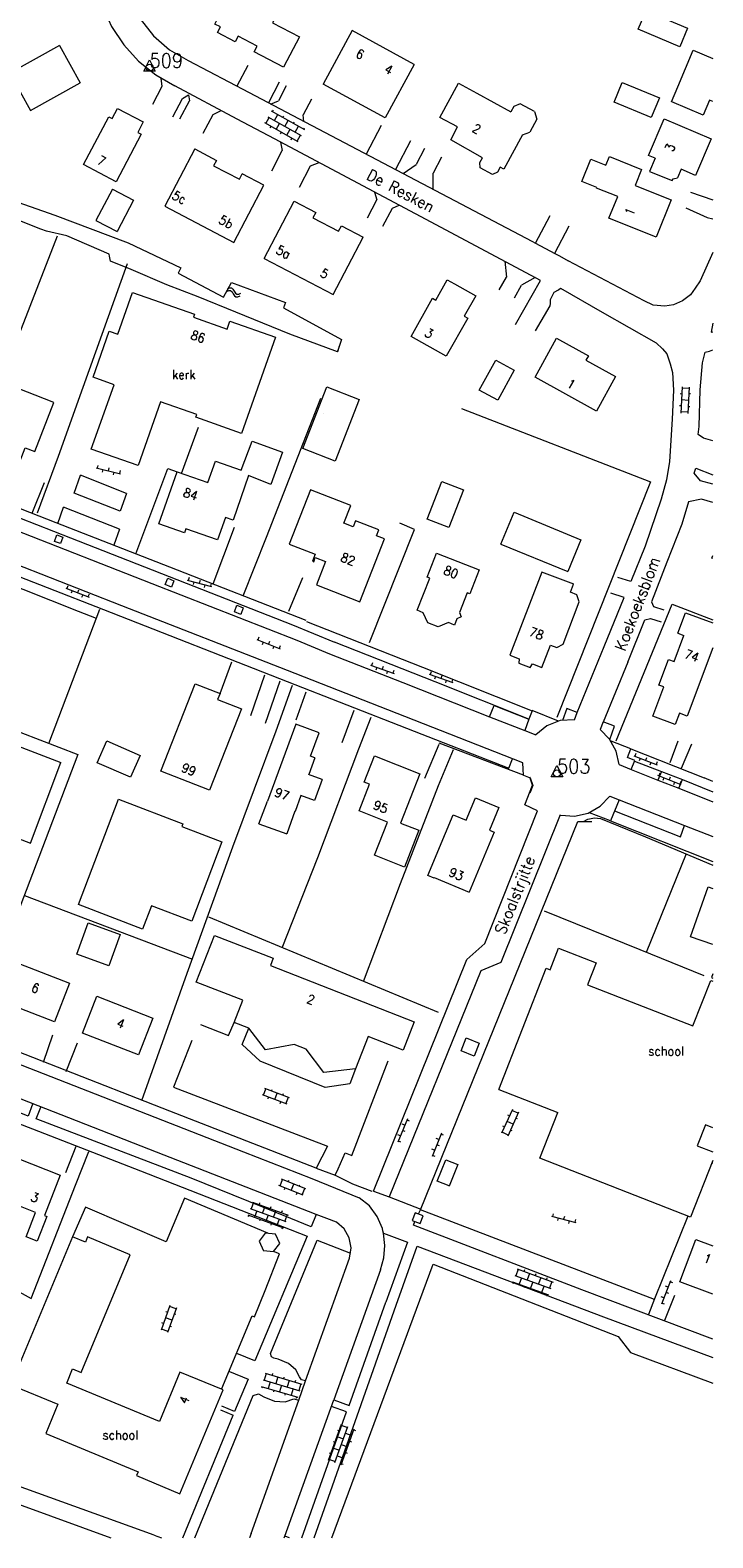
# Model space of a CAD drawing. Header units: metres. Extents: x 189705 to 199106, y 581686 to 588448.
# Tile 276 of 555: x 198880 to 199000, y 584000 to 584265. Entities that reach past the tile are written whole.
import ezdxf
from ezdxf.enums import TextEntityAlignment as Align

# ---------------------------------------------------------------- set-up
doc = ezdxf.new("R2010")
doc.units = ezdxf.units.M
doc.layers.add('B-WA-OG-GBKN-G', color=7, linetype='Continuous', lineweight=18)
doc.styles.add('Style-STANDARD', font='STANDARD.shx')

msp = doc.modelspace()

# ---------------------------------------------------------------- linework, layer by layer
at = {"layer": 'B-WA-OG-GBKN-G'}
for p, q in [((198921.568, 584248.173), (198922.155, 584249.219)), ((198927.822, 584246.035), (198921.981, 584249.317)), ((198928.409, 584247.079), (198922.568, 584250.362)), ((198922.742, 584250.264), (198922.889, 584250.525)), ((198923.071, 584248.705), (198923.658, 584249.749)), ((198924.573, 584249.235), (198924.72, 584249.496)), ((198924.902, 584247.676), (198925.488, 584248.721)), ((198927.234, 584244.989), (198921.393, 584248.271)), ((198922.336, 584247.397), (198922.483, 584247.659)), ((198923.398, 584247.144), (198923.986, 584248.19)), ((198924.167, 584246.368), (198924.314, 584246.63)), ((198925.229, 584246.116), (198925.817, 584247.162)), ((198926.404, 584248.206), (198926.551, 584248.468)), ((198926.732, 584246.647), (198927.319, 584247.692)), ((198927.06, 584245.087), (198927.648, 584246.133)), ((198928.235, 584247.177), (198928.381, 584247.439)), ((198925.997, 584245.34), (198926.144, 584245.601)), ((198914.673, 584218.707), (198915.051, 584218.858)), ((198914.832, 584219.178), (198915.209, 584219.331)), ((198915.051, 584218.858), (198915.38, 584218.861)), ((198915.209, 584219.331), (198915.536, 584219.337)), ((198915.38, 584218.861), (198915.639, 584218.664)), ((198915.536, 584219.337), (198915.805, 584219.131)), ((198915.639, 584218.664), (198915.859, 584218.312)), ((198915.805, 584219.131), (198916.016, 584218.783)), ((198915.859, 584218.312), (198916.068, 584217.962)), ((198916.016, 584218.783), (198916.228, 584218.434)), ((198916.068, 584217.962), (198916.328, 584217.76)), ((198916.228, 584218.434), (198916.488, 584218.232)), ((198916.328, 584217.76), (198916.665, 584217.764)), ((198916.488, 584218.232), (198916.824, 584218.234)), ((198916.665, 584217.764), (198917.044, 584217.916)), ((198916.824, 584218.234), (198917.203, 584218.387)), ((198994.619, 584201.961), (198994.385, 584197.367)), ((198995.807, 584201.7), (198994.609, 584201.761)), ((198995.818, 584201.9), (198995.583, 584197.306)), ((198994.448, 584198.615), (198994.149, 584198.631)), ((198994.555, 584200.711), (198994.256, 584200.726)), ((198995.7, 584199.603), (198994.502, 584199.664)), ((198995.941, 584198.439), (198995.642, 584198.454)), ((198996.058, 584200.734), (198995.759, 584200.749)), ((198995.593, 584197.505), (198994.395, 584197.567)), ((198891.779, 584187.755), (198896.059, 584186.734)), ((198892.09, 584188.195), (198891.974, 584187.709)), ((198894.035, 584187.731), (198893.919, 584187.245)), ((198892.946, 584187.477), (198892.83, 584186.99)), ((198894.892, 584187.013), (198894.776, 584186.526)), ((198895.981, 584187.267), (198895.865, 584186.781)), ((198886.454, 584166.654), (198890.549, 584165.045)), ((198886.823, 584167.047), (198886.64, 584166.581)), ((198907.771, 584168.066), (198912.027, 584166.948)), ((198908.092, 584168.499), (198907.965, 584168.015)), ((198908.932, 584167.761), (198908.805, 584167.278)), ((198910.026, 584167.991), (198909.899, 584167.507)), ((198910.866, 584167.253), (198910.739, 584166.769)), ((198911.96, 584167.483), (198911.833, 584166.999)), ((198887.571, 584166.215), (198887.388, 584165.75)), ((198888.685, 584166.315), (198888.502, 584165.85)), ((198889.432, 584165.484), (198889.249, 584165.018)), ((198890.546, 584165.583), (198890.363, 584165.118)), ((198919.981, 584157.627), (198924.069, 584155.999)), ((198920.352, 584158.018), (198920.167, 584157.553)), ((198921.096, 584157.183), (198920.911, 584156.719)), ((198922.21, 584157.278), (198922.025, 584156.813)), ((198922.954, 584156.443), (198922.769, 584155.979)), ((198924.068, 584156.538), (198923.883, 584156.073)), ((198940.291, 584153.561), (198940.119, 584153.092)), ((198939.931, 584153.16), (198944.064, 584151.651)), ((198941.058, 584152.749), (198940.887, 584152.279)), ((198942.169, 584152.875), (198941.998, 584152.406)), ((198942.937, 584152.062), (198942.765, 584151.593)), ((198944.048, 584152.189), (198943.876, 584151.719)), ((198950.231, 584151.569), (198954.366, 584150.065)), ((198950.59, 584151.971), (198950.419, 584151.501)), ((198951.359, 584151.159), (198951.188, 584150.689)), ((198952.47, 584151.287), (198952.299, 584150.817)), ((198953.238, 584150.475), (198953.067, 584150.005)), ((198954.349, 584150.603), (198954.178, 584150.133)), ((198986.489, 584137.612), (198986.307, 584137.147)), ((198986.12, 584137.219), (198990.218, 584135.617)), ((198987.238, 584136.782), (198987.056, 584136.317)), ((198988.351, 584136.884), (198988.169, 584136.418)), ((198989.101, 584136.054), (198988.919, 584135.589)), ((198990.214, 584136.156), (198990.032, 584135.69)), ((198990.311, 584133.804), (198994.399, 584132.176)), ((198990.682, 584134.195), (198990.497, 584133.73)), ((198991.426, 584133.36), (198991.241, 584132.896)), ((198992.54, 584133.455), (198992.355, 584132.99)), ((198993.284, 584132.62), (198993.099, 584132.156)), ((198994.398, 584132.715), (198994.213, 584132.25)), ((198925.289, 584076.111), (198920.984, 584077.73)), ((198921.171, 584077.66), (198921.593, 584078.783)), ((198925.712, 584077.234), (198921.406, 584078.853)), ((198921.954, 584077.045), (198922.06, 584077.325)), ((198922.576, 584078.413), (198922.682, 584078.694)), ((198923.136, 584076.921), (198923.559, 584078.044)), ((198924.54, 584077.675), (198924.645, 584077.956)), ((198925.102, 584076.181), (198925.524, 584077.305)), ((198924.105, 584076.236), (198924.211, 584076.517)), ((198964.835, 584075.177), (198962.935, 584070.987)), ((198965.928, 584074.681), (198964.028, 584070.491)), ((198964.318, 584074.036), (198964.045, 584074.16)), ((198965.845, 584074.499), (198964.752, 584074.994)), ((198946.402, 584073.517), (198944.742, 584069.441)), ((198945.949, 584072.405), (198945.486, 584072.594)), ((198946.035, 584071.291), (198945.572, 584071.479)), ((198946.789, 584073.143), (198946.326, 584073.331)), ((198963.452, 584072.125), (198963.178, 584072.249)), ((198964.978, 584072.586), (198963.885, 584073.082)), ((198964.776, 584071.415), (198964.503, 584071.539)), ((198965.725, 584073.508), (198965.452, 584073.632)), ((198945.195, 584070.553), (198944.732, 584070.741)), ((198945.281, 584069.438), (198944.818, 584069.627)), ((198952.371, 584071.004), (198950.734, 584066.92)), ((198951.925, 584069.89), (198951.461, 584070.076)), ((198952.017, 584068.776), (198951.553, 584068.962)), ((198952.761, 584070.632), (198952.297, 584070.818)), ((198964.111, 584070.674), (198963.018, 584071.169)), ((198951.181, 584068.033), (198950.717, 584068.22)), ((198951.273, 584066.919), (198950.809, 584067.105)), ((198928.129, 584060.104), (198923.874, 584061.852)), ((198924.059, 584061.776), (198924.515, 584062.886)), ((198928.585, 584061.214), (198924.33, 584062.962)), ((198924.823, 584061.138), (198924.937, 584061.415)), ((198925.486, 584062.487), (198925.6, 584062.765)), ((198926.001, 584060.978), (198926.457, 584062.088)), ((198927.426, 584061.69), (198927.54, 584061.968)), ((198927.944, 584060.18), (198928.4, 584061.29)), ((198919.395, 584058.86), (198918.987, 584057.732)), ((198919.207, 584058.928), (198925.508, 584056.65)), ((198920.485, 584058.785), (198920.383, 584058.503)), ((198921.37, 584058.146), (198920.962, 584057.018)), ((198926.949, 584060.265), (198927.063, 584060.542)), ((198918.392, 584056.673), (198924.692, 584054.395)), ((198918.58, 584056.605), (198918.478, 584056.323)), ((198918.799, 584057.8), (198925.1, 584055.521)), ((198919.974, 584057.375), (198919.567, 584056.248)), ((198920.554, 584055.891), (198920.452, 584055.609)), ((198921.949, 584056.661), (198921.542, 584055.534)), ((198922.459, 584058.071), (198922.357, 584057.789)), ((198923.345, 584057.432), (198922.937, 584056.303)), ((198923.924, 584055.946), (198923.517, 584054.82)), ((198924.434, 584057.357), (198924.332, 584057.075)), ((198925.32, 584056.718), (198924.911, 584055.589)), ((198971.689, 584056.444), (198975.95, 584055.348)), ((198972.007, 584056.878), (198971.883, 584056.394)), ((198972.851, 584056.145), (198972.727, 584055.661)), ((198973.944, 584056.38), (198973.82, 584055.896)), ((198974.788, 584055.647), (198974.664, 584055.163)), ((198975.881, 584055.882), (198975.757, 584055.398)), ((198922.529, 584055.177), (198922.427, 584054.895)), ((198924.504, 584054.463), (198924.402, 584054.18)), ((198964.846, 584044.938), (198971.139, 584042.639)), ((198965.034, 584044.869), (198964.931, 584044.587)), ((198965.257, 584046.063), (198971.55, 584043.764)), ((198965.857, 584047.122), (198965.445, 584045.994)), ((198965.669, 584047.19), (198971.962, 584044.891)), ((198966.431, 584045.634), (198966.02, 584044.509)), ((198966.946, 584047.043), (198966.843, 584046.761)), ((198967.829, 584046.401), (198967.417, 584045.274)), ((198968.404, 584044.914), (198967.993, 584043.788)), ((198968.918, 584046.323), (198968.815, 584046.041)), ((198969.802, 584045.68), (198969.39, 584044.553)), ((198970.891, 584045.602), (198970.788, 584045.32)), ((198971.774, 584044.96), (198971.362, 584043.833)), ((198992.581, 584045.09), (198990.985, 584040.99)), ((198992.975, 584044.722), (198992.509, 584044.903)), ((198967.006, 584044.149), (198966.903, 584043.867)), ((198968.979, 584043.428), (198968.876, 584043.146)), ((198970.376, 584044.193), (198969.965, 584043.068)), ((198970.951, 584042.708), (198970.848, 584042.426)), ((198991.42, 584042.108), (198990.954, 584042.289)), ((198992.146, 584043.972), (198991.68, 584044.153)), ((198992.249, 584042.858), (198991.783, 584043.04)), ((198904.743, 584040.759), (198903.211, 584036.421)), ((198904.326, 584039.578), (198904.043, 584039.678)), ((198905.874, 584040.359), (198904.342, 584036.022)), ((198905.807, 584040.171), (198904.676, 584040.57)), ((198991.523, 584040.995), (198991.057, 584041.176)), ((198903.627, 584037.6), (198903.344, 584037.7)), ((198905.108, 584038.191), (198903.977, 584038.59)), ((198905.008, 584037.006), (198904.725, 584037.106)), ((198905.773, 584039.173), (198905.491, 584039.273)), ((198904.409, 584036.21), (198903.277, 584036.61)), ((198920.771, 584026.585), (198927.193, 584024.674)), ((198920.963, 584026.528), (198920.878, 584026.24)), ((198921.113, 584027.733), (198927.535, 584025.823)), ((198921.647, 584028.826), (198921.305, 584027.676)), ((198921.455, 584028.883), (198927.877, 584026.973)), ((198922.311, 584027.377), (198921.97, 584026.228)), ((198922.739, 584028.814), (198922.653, 584028.527)), ((198923.66, 584028.227), (198923.318, 584027.077)), ((198924.324, 584026.778), (198923.982, 584025.63)), ((198924.752, 584028.215), (198924.666, 584027.928)), ((198925.673, 584027.629), (198925.33, 584026.478)), ((198926.764, 584027.617), (198926.679, 584027.329)), ((198927.685, 584027.03), (198927.343, 584025.88)), ((198922.976, 584025.929), (198922.89, 584025.641)), ((198924.989, 584025.33), (198924.903, 584025.043)), ((198926.337, 584026.179), (198925.995, 584025.031)), ((198927.002, 584024.731), (198926.916, 584024.444)), ((198932.545, 584013.641), (198934.83, 584019.94)), ((198933.673, 584013.232), (198935.958, 584019.53)), ((198934.121, 584018.867), (198934.403, 584018.765)), ((198934.762, 584019.752), (198935.89, 584019.342)), ((198934.799, 584012.823), (198937.084, 584019.122)), ((198937.016, 584018.934), (198937.298, 584018.832)), ((198933.329, 584015.803), (198934.457, 584015.394)), ((198933.405, 584016.893), (198933.687, 584016.79)), ((198934.045, 584017.777), (198935.173, 584017.368)), ((198934.815, 584016.381), (198935.942, 584015.973)), ((198935.532, 584018.355), (198936.658, 584017.947)), ((198936.3, 584016.96), (198936.582, 584016.857)), ((198932.613, 584013.829), (198933.741, 584013.42)), ((198932.689, 584014.919), (198932.971, 584014.816)), ((198934.099, 584014.407), (198935.225, 584013.999)), ((198935.584, 584014.986), (198935.866, 584014.883)), ((198934.867, 584013.011), (198935.149, 584012.909))]:
    msp.add_line(p, q, dxfattribs=at)
at = {"layer": 'B-WA-OG-GBKN-G', "flags": 128}
for points in [[(198891.877, 584272.417), (198892.912, 584268.7), (198894.511, 584265.189), (198896.637, 584261.969), (198899.237, 584259.119), (198902.248, 584256.706), (198905.597, 584254.791)], [(198896.764, 584273.469), (198897.817, 584269.863), (198899.532, 584266.522), (198901.847, 584263.564), (198904.68, 584261.098), (198907.928, 584259.211)], [(198913.087, 584264.158), (198913.594, 584265.126), (198912.617, 584265.638), (198913.226, 584266.801), (198912.249, 584267.313), (198914.071, 584270.79), (198915.057, 584270.273), (198915.676, 584271.453), (198916.644, 584270.945), (198917.156, 584271.923), (198923.054, 584268.832), (198922.542, 584267.854), (198923.528, 584267.338), (198922.758, 584265.867), (198927.459, 584263.404), (198924.663, 584258.069)], [(198995.561, 584264.888), (198994.187, 584261.645), (198986.923, 584264.725), (198988.298, 584267.968), (198995.561, 584264.888)], [(198936.728, 584264.484), (198931.649, 584255.103)], [(198947.573, 584258.543), (198936.728, 584264.484)], [(198885.363, 584261.866), (198876.639, 584257.018), (198880.251, 584250.47), (198889.017, 584255.315)], [(198885.363, 584261.866), (198889.017, 584255.315)], [(198924.663, 584258.069), (198919.538, 584260.775), (198920.06, 584261.762), (198916.714, 584263.529), (198916.183, 584262.523), (198913.087, 584264.158)], [(198907.928, 584259.211), (198918.616, 584253.595)], [(198993.858, 584254.603), (198996.56, 584261.05), (199000, 584259.608)], [(198918.387, 584258.35), (198916.479, 584254.718)], [(198947.573, 584258.543), (198942.494, 584249.162)], [(198901.736, 584251.581), (198903.407, 584254.721)], [(198903.407, 584254.721), (198903.195, 584256.056)], [(198916.549, 584248.965), (198905.597, 584254.791)], [(198923.92, 584255.443), (198922.012, 584251.811)], [(198925.16, 584254.792), (198923.782, 584252.169)], [(198942.494, 584249.162), (198931.649, 584255.103)], [(198952.073, 584249.244), (198955.364, 584255.273)], [(198955.364, 584255.273), (198958.574, 584253.521)], [(198990.619, 584252.706), (198989.194, 584249.234), (198982.671, 584251.912), (198984.096, 584255.384), (198990.619, 584252.706)], [(198999.391, 584252.284), (198998.289, 584249.656), (198992.801, 584251.956), (198992.756, 584251.975), (198993.858, 584254.603)], [(198905.252, 584249.343), (198906.971, 584252.574)], [(198906.473, 584248.977), (198908.166, 584252.16)], [(198906.971, 584252.574), (198908.008, 584253.223)], [(198908.008, 584253.223), (198908.166, 584252.16)], [(198918.616, 584253.595), (198925.075, 584250.202)], [(198922.411, 584251.602), (198923.782, 584252.169)], [(198929.586, 584252.466), (198928.146, 584249.726)], [(198958.574, 584253.521), (198964.563, 584250.252)], [(198966.197, 584251.641), (198965.067, 584251.174)], [(198968.689, 584250.279), (198966.197, 584251.641)], [(199000, 584252.029), (198999.391, 584252.284)], [(198889.591, 584240.981), (198894.016, 584249.379), (198894.634, 584249.053), (198895.565, 584250.819)], [(198895.565, 584250.819), (198900.073, 584248.454)], [(198910.592, 584246.499), (198912.34, 584249.786)], [(198912.34, 584249.786), (198913.747, 584250.455)], [(198923.062, 584245.5), (198916.549, 584248.965)], [(198925.075, 584250.202), (198968.384, 584227.448)], [(198928.209, 584248.555), (198928.146, 584249.726)], [(198955.204, 584247.584), (198952.073, 584249.244)], [(198965.067, 584251.174), (198964.563, 584250.252)], [(198969.139, 584248.951), (198967.898, 584246.679)], [(198968.689, 584250.279), (198969.139, 584248.951)], [(198989.897, 584242.081), (198988.702, 584242.592), (198991.441, 584249), (198999.694, 584245.472)], [(198899.718, 584246.291), (198895.331, 584237.956)], [(198900.073, 584248.454), (198899.104, 584246.614), (198899.718, 584246.291)], [(198941.817, 584247.816), (198939.178, 584242.793)], [(198954.01, 584245.331), (198955.204, 584247.584)], [(198966.619, 584246.214), (198963.304, 584240.141)], [(198966.619, 584246.214), (198967.898, 584246.679)], [(198909.107, 584243.708), (198903.844, 584233.659), (198915.956, 584227.316)], [(198909.107, 584243.708), (198912.912, 584241.713)], [(198922.593, 584239.891), (198924.44, 584243.424)], [(198950.574, 584230.864), (198923.062, 584245.5)], [(198924.143, 584244.925), (198924.44, 584243.424)], [(198946.951, 584245.118), (198944.312, 584240.095)], [(198949.43, 584243.816), (198947.953, 584241.006)], [(198959.602, 584242.175), (198954.01, 584245.331)], [(198999.694, 584245.472), (198996.955, 584239.064), (198994.426, 584240.145)], [(198895.331, 584237.956), (198889.591, 584240.981)], [(198912.912, 584241.713), (198912.41, 584240.757), (198916.923, 584238.388), (198917.425, 584239.344)], [(198927.474, 584237.033), (198929.418, 584240.751)], [(198929.418, 584240.751), (198930.9, 584241.33)], [(198945.64, 584239.397), (198947.953, 584241.006)], [(198952.395, 584242.258), (198950.919, 584239.448)], [(198961.334, 584239.248), (198959.193, 584240.378), (198959.108, 584241.363), (198959.602, 584242.175)], [(198979.653, 584236.929), (198977.019, 584237.99), (198978.609, 584241.942), (198981.244, 584240.881)], [(198981.244, 584240.881), (198981.849, 584242.384), (198987.489, 584240.115), (198986.356, 584237.301), (198992.673, 584234.759)], [(198989.897, 584242.081), (198988.911, 584239.773), (198992.888, 584238.182), (198993.038, 584238.494)], [(198915.956, 584227.316), (198921.22, 584237.354), (198917.425, 584239.344)], [(198950.951, 584236.607), (198950.919, 584239.448)], [(198962.206, 584239.657), (198961.334, 584239.248)], [(198962.711, 584240.497), (198962.206, 584239.657)], [(198963.304, 584240.141), (198962.711, 584240.497)], [(198993.038, 584238.494), (198993.797, 584238.674)], [(198994.426, 584240.145), (198993.797, 584238.674)], [(198883.077, 584229.261), (198882.091, 584229.65), (198871.762, 584233.738), (198871.352, 584234.141), (198871.194, 584234.622), (198871.289, 584235.259), (198871.589, 584235.821), (198872.067, 584236.207), (198872.676, 584236.264), (198884.557, 584232.114), (198897.398, 584227.225)], [(198894.644, 584236.647), (198891.758, 584231.158)], [(198894.644, 584236.647), (198898.359, 584234.702)], [(198940.655, 584236.141), (198941.067, 584234.81)], [(198992.673, 584234.759), (198990.042, 584228.221), (198981.773, 584231.547), (198983.301, 584235.343), (198979.612, 584236.827), (198979.653, 584236.929)], [(198996.063, 584236.136), (199000, 584234.808)], [(198898.359, 584234.702), (198895.473, 584229.213)], [(198921.267, 584224.517), (198926.525, 584234.571), (198930.324, 584232.578)], [(198939.379, 584231.637), (198941.067, 584234.81)], [(198942.116, 584230.181), (198943.783, 584233.315)], [(198943.783, 584233.315), (198944.973, 584233.844)], [(198995.253, 584233.409), (198999.03, 584231.668), (199000, 584231.455)], [(198891.758, 584231.158), (198895.473, 584229.213)], [(198930.324, 584232.578), (198929.829, 584231.633), (198934.344, 584229.269), (198934.839, 584230.214)], [(198934.839, 584230.214), (198938.64, 584228.225)], [(198969.767, 584220.654), (198950.574, 584230.864)], [(198968.901, 584227.176), (198971.443, 584232.014)], [(198972.265, 584225.408), (198974.807, 584230.247)], [(198867.939, 584185.116), (198875.395, 584203.766), (198885, 584228.459)], [(198886.679, 584228.495), (198883.077, 584229.261)], [(198894.15, 584224.896), (198894.087, 584225.249), (198886.679, 584228.495)], [(198921.267, 584224.517), (198933.372, 584218.173), (198938.64, 584228.225)], [(198968.384, 584227.448), (198968.785, 584227.237)], [(198934.148, 584208.13), (198925.794, 584211.237), (198916.331, 584215.053), (198909.708, 584217.754), (198904.218, 584219.89), (198897.921, 584222.569), (198894.305, 584224.029), (198894.15, 584224.896)], [(198897.398, 584227.225), (198906.644, 584222.859), (198906.194, 584221.906), (198914.131, 584217.729), (198915.567, 584220.307)], [(198968.785, 584227.237), (198972.42, 584225.327)], [(198972.42, 584225.327), (198973.083, 584224.977)], [(198973.083, 584224.977), (198974.643, 584224.079)], [(199000, 584225.537), (198997.77, 584220.577), (198996.894, 584219.272), (198996.094, 584218.121), (198994.656, 584217.064), (198993.088, 584216.387), (198991.591, 584216.144), (198989.533, 584216.275), (198987.949, 584217.072), (198974.643, 584224.079)], [(198881.506, 584179.866), (198885.166, 584189.813), (198889.539, 584201.926), (198897.268, 584223.628)], [(198963.479, 584223.999), (198963.773, 584221.237)], [(198915.567, 584220.307), (198925.015, 584216.77)], [(198951.408, 584217.192), (198953.413, 584220.772)], [(198953.413, 584220.772), (198954.649, 584220.076)], [(198954.649, 584220.076), (198958.391, 584217.969)], [(198962.49, 584218.977), (198963.773, 584221.237)], [(198965.192, 584217.599), (198966.449, 584219.814)], [(198965.382, 584212.931), (198969.767, 584220.654)], [(198968.84, 584221.147), (198966.449, 584219.814)], [(198923.262, 584210.688), (198917.323, 584193.805), (198909.273, 584196.636), (198909.447, 584197.131), (198903.1, 584199.364), (198899.154, 584188.145), (198890.951, 584191.031), (198894.932, 584202.348), (198891.245, 584203.645), (198894.092, 584211.741), (198895.603, 584211.21), (198898.186, 584218.551), (198909.068, 584214.723), (198908.879, 584214.183), (198914.759, 584212.115), (198915.249, 584213.507), (198923.262, 584210.688)], [(198947.046, 584210.814), (198950.806, 584217.529)], [(198950.806, 584217.529), (198951.408, 584217.192)], [(198958.391, 584217.969), (198956.382, 584214.393), (198956.991, 584214.051), (198953.223, 584207.344)], [(198968.874, 584211.824), (198971.446, 584216.195), (198971.544, 584216.577), (198971.536, 584217.314), (198972.183, 584218.591), (198972.916, 584218.979), (198973.268, 584219.313), (198980.577, 584215.093), (198990.057, 584209.7), (198991.186, 584208.643), (198991.906, 584207.761), (198992.533, 584205.99), (198992.929, 584204.494), (198993.088, 584201.396), (198992.886, 584196.286), (198992.377, 584188.886), (198991.877, 584185.68), (198990.946, 584182.24), (198988.108, 584174.03), (198985.606, 584167.83), (198983.312, 584168.544)], [(198925.015, 584216.77), (198924.657, 584215.814), (198934.872, 584210.26), (198934.456, 584209.036)], [(199000, 584213.17), (198999.692, 584211.55), (199000, 584211.595)], [(198934.456, 584209.036), (198934.148, 584208.13)], [(198934.148, 584208.13), (198934.457, 584208.961), (198934.456, 584209.036)], [(198953.223, 584207.344), (198947.046, 584210.814)], [(198982.945, 584203.763), (198979.58, 584197.691), (198968.796, 584203.667), (198972.584, 584210.503), (198978.157, 584207.415), (198977.734, 584206.651), (198982.945, 584203.763)], [(198965.164, 584204.882), (198962.28, 584199.614), (198959.018, 584201.4), (198961.902, 584206.668), (198965.164, 584204.882)], [(199000, 584192.499), (198998.357, 584192.962), (198997.411, 584193.587), (198997.6, 584195.013), (198997.763, 584201.443), (198998.197, 584206.199), (198998.661, 584208.033), (198999.421, 584208.244), (199000, 584208.446)], [(198928.637, 584160.988), (198904.717, 584170.323), (198884.804, 584178.119), (198844.201, 584194.046), (198818.655, 584203.892)], [(198875.149, 584193.936), (198873.514, 584189.7), (198878.076, 584187.939), (198879.369, 584191.288), (198881.057, 584190.636), (198884.381, 584199.247), (198876.48, 584202.297), (198873.498, 584194.573), (198875.149, 584193.936)], [(198928.06, 584191.131), (198932.295, 584201.953), (198937.957, 584199.737), (198933.722, 584188.916), (198928.06, 584191.131)], [(198818.926, 584200.547), (198842.855, 584190.548), (198843.667, 584192.492), (198851.447, 584189.463), (198850.624, 584187.454), (198877.383, 584176.959), (198901.555, 584167.482), (198927.035, 584157.516)], [(198921.687, 584175.596), (198931.22, 584199.958)], [(198931.73, 584197.295), (198931.732, 584197.294)], [(198955.905, 584198.2), (198989.036, 584185.321), (198972.614, 584143.965)], [(198906.789, 584186.753), (198909.755, 584194.913)], [(198917.223, 584187.369), (198919.166, 584192.468), (198924.468, 584190.502), (198922.45, 584184.862), (198918.547, 584186.409)], [(198851.437, 584189.492), (198887.316, 584175.456), (198926.259, 584160.234)], [(198907.269, 584176.35), (198902.785, 584177.917), (198905.987, 584187.084), (198911.409, 584185.19), (198912.72, 584188.942), (198917.223, 584187.369)], [(198880.579, 584179.776), (198882.722, 584185.214)], [(198887.927, 584183.339), (198889.023, 584186.454)], [(198897.126, 584183.282), (198889.023, 584186.454)], [(198898.745, 584172.661), (198904.392, 584187.644), (198905.987, 584187.084)], [(198918.547, 584186.409), (198915.82, 584178.602), (198914.499, 584179.064), (198913.115, 584175.103)], [(198949.891, 584178.774), (198952.462, 584185.355)], [(198952.462, 584185.355), (198956.226, 584183.895)], [(199000, 584184.906), (198997.824, 584185.486), (198996.717, 584186.847), (198996.988, 584187.714), (199000, 584186.556)], [(198896.03, 584180.167), (198887.927, 584183.339)], [(198897.126, 584183.282), (198896.03, 584180.167)], [(198929.965, 584171.294), (198930.241, 584172.002), (198932.03, 584171.302), (198930.434, 584167.223), (198938.07, 584164.236), (198942.387, 584175.272), (198940.981, 584175.822), (198941.389, 584176.865), (198937.273, 584178.475), (198936.865, 584177.432), (198935.272, 584178.055), (198936.474, 584181.128), (198929.387, 584183.901), (198925.661, 584174.374), (198930.233, 584172.585), (198929.76, 584171.374)], [(198956.226, 584183.895), (198953.651, 584177.305), (198949.891, 584178.774)], [(198804.895, 584181.138), (198782.641, 584129.37), (198781.801, 584126.973), (198781.744, 584125.066), (198782.295, 584123.394), (198783.61, 584121.452), (198784.946, 584120.067), (198786.656, 584119.271), (198792.5, 584116.688), (198852.667, 584093.104), (198917.654, 584067.74), (198929.639, 584063.029)], [(198885.096, 584178.004), (198886.093, 584180.836)], [(198895.873, 584177.007), (198886.093, 584180.836)], [(198962.814, 584174.391), (198965.118, 584179.975)], [(198965.118, 584179.975), (198976.84, 584175.139), (198974.536, 584169.555)], [(199000, 584181.679), (198997.984, 584182.26), (198995.753, 584181.781), (198994.549, 584177.855), (198991.949, 584171.197), (198989.224, 584164.258), (198989.589, 584163.423), (198991.424, 584162.832)], [(198916.004, 584177.292), (198912.283, 584167.37)], [(198939.76, 584157.127), (198947.662, 584176.95), (198945.099, 584178.052)], [(198863.38, 584174.504), (198893.092, 584162.889), (198925.291, 584150.265), (198946.228, 584142.059), (198964.231, 584135.032), (198964.84, 584136.691)], [(198885.976, 584175.582), (198885.563, 584174.466), (198884.477, 584174.858), (198884.886, 584176.004)], [(198884.886, 584176.004), (198885.976, 584175.582)], [(198895.873, 584177.007), (198894.877, 584174.175)], [(198913.115, 584175.103), (198907.517, 584177.059), (198907.269, 584176.35)], [(198917.58, 584165.303), (198921.687, 584175.596)], [(198896.277, 584163.559), (198871.207, 584173.378)], [(198948.143, 584162.755), (198950.35, 584168.397), (198949.881, 584168.581), (198951.526, 584172.787), (198958.999, 584169.864), (198957.354, 584165.658), (198956.885, 584165.841), (198955.533, 584162.386)], [(198962.814, 584174.391), (198974.536, 584169.555)], [(199000, 584171.854), (198999.827, 584171.92), (199000, 584172.374)], [(198929.76, 584171.374), (198929.965, 584171.294)], [(198975.588, 584167.327), (198969.966, 584169.471), (198964.394, 584154.868), (198966.029, 584154.244), (198965.952, 584153.482), (198967.932, 584152.726), (198968.383, 584153.347), (198970.018, 584152.723), (198971.522, 584156.666), (198972.627, 584156.244), (198973.713, 584156.794), (198976.565, 584164.268), (198976.155, 584165.494), (198975.006, 584165.933), (198975.544, 584167.343)], [(198891.829, 584161.346), (198888.726, 584162.569), (198874.073, 584168.368)], [(198903.923, 584167.281), (198904.35, 584168.386)], [(198905.436, 584167.944), (198905.019, 584166.82), (198903.923, 584167.281)], [(198904.35, 584168.386), (198905.436, 584167.944)], [(198925.631, 584162.6), (198928.086, 584168.52)], [(198980.961, 584156.383), (198984.415, 584165.022), (198982.095, 584165.787)], [(198883.488, 584139.414), (198892.45, 584162.977)], [(198966.656, 584135.977), (198945.955, 584144.107), (198925.346, 584152.174), (198896.277, 584163.559)], [(198917.604, 584163.192), (198917.187, 584162.05), (198916.07, 584162.502), (198916.471, 584163.647)], [(198916.471, 584163.647), (198917.604, 584163.192)], [(198949.203, 584162.337), (198948.143, 584162.755)], [(198953.629, 584160.591), (198951.826, 584159.862), (198950.013, 584160.577), (198949.203, 584162.337)], [(198955.859, 584161.587), (198955.085, 584161.241)], [(198955.533, 584162.386), (198955.859, 584161.587)], [(198983.022, 584139.827), (198992.836, 584163.811), (199000, 584161.105)], [(198985.106, 584153.647), (198988.088, 584161.07), (198989.076, 584161.334), (198990.91, 584160.743)], [(198993.84, 584158.724), (198995.189, 584162.33)], [(198995.189, 584162.33), (199000, 584160.532)], [(198926.259, 584160.234), (198933.602, 584157.151)], [(198928.69, 584160.788), (198949.076, 584152.782), (198968.308, 584145.113), (198967.707, 584143.641), (198951.277, 584150.204), (198933.602, 584157.151)], [(198954.67, 584160.18), (198953.629, 584160.591)], [(198955.085, 584161.241), (198954.67, 584160.18)], [(198993.84, 584158.724), (198994.918, 584158.322)], [(198927.035, 584157.516), (198932.732, 584155.136)], [(198976.195, 584144.839), (198980.961, 584156.383)], [(199000, 584156.193), (198995.51, 584144.194), (198994.125, 584144.712), (198993.377, 584142.713), (198989.498, 584144.164), (198991.421, 584149.304), (198990.526, 584149.639), (198992.205, 584154.126), (198993.208, 584153.751), (198994.918, 584158.322)], [(198913.529, 584148.164), (198915.61, 584153.732)], [(198932.732, 584155.136), (198945.618, 584150.075), (198960.833, 584144.043), (198961.616, 584146.081), (198967.742, 584143.66), (198966.997, 584141.669), (198968.918, 584140.916)], [(198985.106, 584153.647), (198980.767, 584143.158)], [(198918.959, 584144.288), (198921.4, 584151.453)], [(198917.288, 584145.462), (198911.671, 584131.196), (198903.129, 584134.559), (198909.162, 584149.884), (198913.529, 584148.164), (198913.112, 584147.106), (198917.288, 584145.462)], [(198921.487, 584142.941), (198924.079, 584150.387)], [(198923.38, 584141.614), (198926.22, 584149.596)], [(198926.892, 584143.555), (198928.671, 584148.426)], [(198865.176, 584146.477), (198888.594, 584137.445)], [(198975.705, 584143.563), (198976.208, 584144.834), (198974.396, 584145.555), (198973.594, 584143.449)], [(198863.807, 584144.433), (198885.572, 584136.039)], [(198926.844, 584142.755), (198921.843, 584129.28)], [(198930.915, 584141.244), (198926.844, 584142.755)], [(198934.935, 584139.546), (198937.087, 584145.259)], [(198937.893, 584138.431), (198940.072, 584144.018)], [(198960.833, 584144.043), (198966.997, 584141.669)], [(198972.912, 584143.281), (198968.291, 584145.157)], [(198975.705, 584143.563), (198973.204, 584143.4), (198970.869, 584142.489), (198968.918, 584140.916)], [(198981.904, 584140.095), (198982.735, 584142.4), (198980.758, 584143.161), (198980.234, 584141.844)], [(198899.806, 584076.758), (198907.759, 584099.072), (198915.789, 584121.235), (198923.38, 584141.614)], [(198929.403, 584137.17), (198930.915, 584141.244)], [(198983.552, 584135.696), (198983.031, 584138.027), (198981.896, 584140.129), (198980.234, 584141.844)], [(198899.496, 584137.293), (198897.832, 584133.469), (198891.985, 584136.013), (198893.649, 584139.837), (198899.496, 584137.293)], [(198924.429, 584103.56), (198930.67, 584119.378), (198937.893, 584138.431)], [(198949.453, 584133.289), (198952.009, 584139.26)], [(198951.88, 584132.017), (198954.508, 584138.32)], [(198966.759, 584133.83), (198951.982, 584139.417)], [(198983.552, 584135.696), (198985.676, 584134.835), (198986.316, 584136.429), (198985.028, 584136.948), (198985.627, 584138.425), (198982.155, 584139.782)], [(198985.627, 584138.425), (198998.458, 584133.349)], [(198992.484, 584136.06), (198993.919, 584139.861)], [(198994.526, 584135.064), (198996.338, 584139.301)], [(198844.917, 584135.534), (198880.258, 584121.905)], [(198888.594, 584137.445), (198878.401, 584110.643), (198870.272, 584088.2)], [(198880.258, 584121.905), (198885.572, 584136.039)], [(198930.168, 584136.884), (198929.086, 584133.97)], [(198930.169, 584136.885), (198929.403, 584137.17)], [(198948.427, 584124.157), (198945.875, 584117.715), (198940.652, 584119.784), (198942.943, 584125.57), (198937.918, 584127.561), (198939.766, 584132.226), (198938.799, 584132.609), (198940.628, 584137.224), (198948.618, 584134.059), (198945.201, 584125.435), (198948.427, 584124.157)], [(198966.759, 584133.83), (198966.708, 584134.904), (198966.656, 584135.977)], [(198985.676, 584134.835), (198990.332, 584132.941)], [(198986.243, 584136.299), (198990.969, 584134.498), (198990.332, 584132.941), (198994.046, 584131.525), (198994.66, 584133.049), (199000, 584130.927)], [(198931.456, 584133.089), (198929.08, 584133.972)], [(198931.458, 584133.089), (198930.091, 584129.405)], [(198966.759, 584133.83), (198967.964, 584133.353), (198968.426, 584132.019), (198967.864, 584130.67)], [(198968.378, 584132.051), (198967.88, 584133.453)], [(198990.969, 584134.498), (198994.66, 584133.049)], [(199000, 584132.74), (198998.458, 584133.349)], [(198913.857, 584122.134), (198908.556, 584108.211), (198901.481, 584110.905), (198899.929, 584106.829), (198888.685, 584111.11), (198895.723, 584129.595), (198907.009, 584125.298), (198906.823, 584124.812), (198913.857, 584122.134)], [(198927.711, 584130.288), (198926.698, 584127.477)], [(198930.087, 584129.405), (198927.711, 584130.288)], [(198938.69, 584097.605), (198945.195, 584114.849), (198951.88, 584132.017)], [(198956.722, 584125.946), (198958.356, 584129.869)], [(198958.356, 584129.869), (198962.476, 584128.154)], [(198967.002, 584128.652), (198968.378, 584132.051)], [(198973.331, 584126.809), (198975.755, 584126.642), (198978.123, 584127.184), (198980.233, 584128.39), (198981.902, 584130.155)], [(198981.902, 584130.155), (198983.548, 584129.513), (198982.018, 584125.801), (198978.332, 584127.244)], [(198994.046, 584131.525), (199000, 584129.15)], [(198920.365, 584125.298), (198921.843, 584129.28)], [(198926.67, 584127.487), (198925.246, 584123.536)], [(198926.698, 584127.477), (198926.67, 584127.487)], [(198953.101, 584123.673), (198954.442, 584126.895), (198956.722, 584125.946)], [(198962.476, 584128.154), (198960.825, 584124.189), (198961.644, 584123.848), (198957.256, 584113.31)], [(198959.987, 584104.281), (198969.254, 584127.595)], [(198969.254, 584127.595), (198967.002, 584128.652)], [(198982.752, 584127.571), (198994.3, 584123.027), (198995.049, 584124.987), (199000, 584123.044)], [(198983.548, 584129.513), (198995.049, 584124.987)], [(198920.365, 584125.298), (198925.246, 584123.536)], [(198989.761, 584041.802), (198948.727, 584057.53), (198976.31, 584125.679), (198977.292, 584125.698)], [(198973.218, 584126.855), (198962.816, 584100.953)], [(198977.292, 584125.698), (198978.08, 584126.082), (198979.247, 584126.347), (198980.315, 584126.205), (198988.198, 584122.981), (199000, 584118.067)], [(198977.292, 584125.698), (198978.771, 584125.726)], [(198982.018, 584125.801), (199000, 584118.701)], [(198950, 584116.223), (198953.101, 584123.673)], [(198908.59, 584087.265), (198905.396, 584079.102), (198932.405, 584068.727), (198930.411, 584064.895), (198904.703, 584074.876), (198865.221, 584090.284), (198833.725, 584102.213), (198811.919, 584110.684), (198791.206, 584119.063), (198791.704, 584120.11), (198803.284, 584115.449), (198803.801, 584117.031)], [(198988.378, 584102.757), (198995.391, 584120.082)], [(198902.387, 584067.687), (198841.098, 584091.666), (198785.006, 584114.097), (198782.764, 584114.81), (198781.162, 584114.871), (198779.462, 584114.752), (198777.919, 584114.101), (198776.429, 584113.171), (198775.154, 584111.227), (198772.547, 584105.306), (198755.008, 584063.863), (198754.44, 584062.256), (198754.513, 584060.148), (198754.854, 584059.161), (198755.604, 584057.77), (198756.784, 584056.639), (198757.599, 584056.393), (198758.218, 584058), (198795.743, 584042.65), (198857.761, 584016.976), (198875.233, 584010.114)], [(198951.088, 584115.77), (198950, 584116.223)], [(198951.088, 584115.77), (198951.126, 584115.862)], [(198951.126, 584115.862), (198957.256, 584113.31)], [(199000, 584104.096), (198996.106, 584105.45), (198999.162, 584114.241), (199000, 584113.95)], [(198879.244, 584112.735), (198908.724, 584101.521)], [(198911.494, 584108.944), (198951.777, 584092.249)], [(198970.42, 584110.021), (198987.179, 584103.253), (198998.428, 584098.691)], [(198896.007, 584105.88), (198894, 584100.399), (198888.413, 584102.445), (198890.42, 584107.926), (198896.007, 584105.88)], [(198947.597, 584090.548), (198945.646, 584085.56), (198939.53, 584087.951), (198937.319, 584082.298), (198931.752, 584081.681), (198928.621, 584085.733), (198926.519, 584086.555), (198921.524, 584085.64), (198918.579, 584089.45), (198916.005, 584090.457), (198917.522, 584094.338), (198909.366, 584097.527), (198912.569, 584105.718), (198922.867, 584101.691), (198922.368, 584100.413), (198947.597, 584090.548)], [(198956.853, 584101.508), (198959.987, 584104.281)], [(198962.433, 584078.691), (198970.726, 584099.972), (198971.443, 584099.692), (198972.924, 584103.492), (198979.53, 584100.918), (198978.02, 584097.044), (198996.504, 584089.841)], [(198887.113, 584097.33), (198884.466, 584090.528), (198874.512, 584094.401), (198877.159, 584101.203), (198887.113, 584097.33)], [(198940.433, 584060.85), (198956.853, 584101.508)], [(198962.816, 584100.953), (198959.264, 584099.471)], [(198959.264, 584099.471), (198943.194, 584059.835)], [(198996.504, 584089.841), (198999.643, 584097.8), (199000, 584097.659)], [(199000, 584098.953), (198999.752, 584098.318), (199000, 584098.221)], [(198901.725, 584091.209), (198899.205, 584084.728), (198889.388, 584088.546), (198891.907, 584095.027), (198901.725, 584091.209)], [(198910.086, 584090.05), (198915.008, 584088.142), (198916.005, 584090.457)], [(198882.565, 584083.445), (198884.218, 584088.264)], [(198937.319, 584082.298), (198936.333, 584079.643), (198931.97, 584079.014), (198920.593, 584083.625), (198917.412, 584086.592), (198918.579, 584089.45)], [(198959.027, 584086.822), (198958.101, 584084.5), (198955.819, 584085.441), (198956.705, 584087.761)], [(198956.705, 584087.761), (198959.027, 584086.822)], [(198886.544, 584081.859), (198888.526, 584086.834)], [(198933.729, 584063.617), (198934.248, 584064.756), (198935.49, 584067.564), (198936.638, 584067.067), (198943.023, 584083.725)], [(198860.885, 584079.441), (198899.576, 584064.381)], [(198880.607, 584076.082), (198879.892, 584074.017), (198869.919, 584077.982), (198870.636, 584079.818)], [(198962.433, 584078.691), (198972.775, 584074.66)], [(198908.455, 584063.099), (198881.244, 584073.521), (198882.112, 584075.588)], [(198969.634, 584066.619), (198972.775, 584074.66)], [(199000, 584071.953), (198998.707, 584072.459), (198997.267, 584068.782), (199000, 584067.712)], [(198885.506, 584063.656), (198882.729, 584056.559), (198883.144, 584056.396), (198881.444, 584052.051), (198879.5, 584052.811), (198881.18, 584057.104), (198877.351, 584058.602), (198875.674, 584054.315), (198873.725, 584055.077), (198875.387, 584059.325), (198871.322, 584060.916), (198869.634, 584056.6), (198867.514, 584057.429), (198869.17, 584061.662), (198864.682, 584063.418), (198867.527, 584070.69), (198885.506, 584063.656)], [(198886.471, 584064.122), (198888.278, 584068.714)], [(198888.196, 584061.878), (198890.498, 584067.822)], [(198930.38, 584056.746), (198902.387, 584067.687)], [(198955.247, 584065.494), (198953.734, 584061.729), (198953.746, 584061.764), (198951.64, 584062.611), (198953.141, 584066.341), (198955.247, 584065.494)], [(199000, 584066.23), (198996.095, 584056.257), (198969.634, 584066.619)], [(198808.085, 584065.669), (198827.025, 584059.304), (198837.323, 584055.8), (198861.147, 584048.824), (198876.296, 584044.269), (198880.395, 584042.005), (198888.196, 584061.878)], [(198899.576, 584064.381), (198928.841, 584052.928)], [(198930.411, 584064.895), (198933.729, 584063.617), (198936.804, 584062.095)], [(198999.931, 584065.826), (199000, 584065.799)], [(198925.963, 584056.022), (198908.455, 584063.099)], [(198929.639, 584063.029), (198937.918, 584059.687)], [(198936.804, 584062.095), (198940.167, 584060.826)], [(198940.433, 584060.85), (198943.194, 584059.835)], [(198907.272, 584059.606), (198904.098, 584051.925)], [(198921.908, 584053.439), (198907.272, 584059.606)], [(198942.016, 584054.283), (198941.125, 584056.414), (198939.729, 584058.254), (198937.918, 584059.687)], [(198943.194, 584059.835), (198948.763, 584057.648)], [(198756.784, 584056.639), (198794.787, 584040.574), (198833.684, 584024.033), (198853.864, 584015.368), (198872.506, 584007.941), (198889.385, 584001.827), (198894.364, 584000)], [(198889.911, 584058.007), (198887.641, 584052.833)], [(198904.098, 584051.925), (198889.911, 584058.007)], [(198929.521, 584054.593), (198925.963, 584056.022)], [(198930.38, 584056.746), (198929.521, 584054.593)], [(198932.262, 584056.033), (198930.38, 584056.746)], [(198936.25, 584049.099), (198936.53, 584050.877), (198936.202, 584052.647), (198935.305, 584054.207), (198933.94, 584055.38), (198932.262, 584056.033)], [(198949.192, 584056.524), (198947.79, 584057.057), (198947.268, 584055.683), (198948.67, 584055.15), (198949.192, 584056.524)], [(198947.472, 584054.855), (198947.691, 584055.522)], [(198947.79, 584057.057), (198948.389, 584056.848)], [(198948.381, 584056.832), (198948.727, 584057.53)], [(198995.602, 584056.45), (198989.774, 584041.931)], [(198914.06, 584025.95), (198906.497, 584029.089), (198902.896, 584020.415), (198886.634, 584027.166), (198887.661, 584029.642), (198889.19, 584029.007), (198897.773, 584049.684), (198890.29, 584052.791), (198889.915, 584051.889), (198887.641, 584052.833), (198876.855, 584026.848), (198885.086, 584023.431), (198882.95, 584018.285), (198899.151, 584011.56), (198898.884, 584010.916), (198906.506, 584007.752), (198914.06, 584025.95)], [(198928.841, 584052.928), (198919.616, 584031.073)], [(198921.142, 584050.414), (198922.9, 584050.233), (198924.001, 584051.679), (198923.271, 584053.284), (198921.457, 584053.471), (198920.389, 584052.069), (198921.155, 584050.385)], [(198941.698, 584047.015), (198942.251, 584049.121), (198942.422, 584051.291), (198942.204, 584053.457)], [(198942.204, 584053.457), (198942.117, 584053.872), (198942.016, 584054.283)], [(198942.204, 584053.457), (198946.422, 584051.863)], [(199000, 584034.867), (198977.016, 584043.538), (198947.472, 584054.855)], [(198913.85, 584026.211), (198919.153, 584038.973), (198919.581, 584038.797), (198921.468, 584043.384), (198923.983, 584049.85), (198922.9, 584050.233)], [(198928.536, 584027.524), (198927.83, 584027.709), (198927.447, 584028.248), (198926.846, 584029.47), (198925.568, 584030.606), (198923.712, 584031.376), (198922.998, 584031.555), (198922.548, 584031.775), (198922.399, 584032.349), (198930.603, 584052.217), (198936.446, 584049.94)], [(198946.422, 584051.863), (198942.604, 584041.374)], [(198944.409, 584040.818), (198948.129, 584051.164)], [(198948.129, 584051.164), (198980.824, 584038.8)], [(199000, 584042.768), (198994.207, 584044.951), (198997.005, 584052.377), (199000, 584051.249)], [(198928.536, 584027.524), (198936.25, 584049.099)], [(198933.125, 584000), (198950.932, 584048.002), (198983.374, 584035.345), (198985.562, 584032.495), (199000, 584027.146)], [(198941.698, 584047.015), (198933.499, 584024.209)], [(198993.26, 584042.523), (198991.542, 584038.116)], [(198930.076, 584000), (198944.409, 584040.818)], [(198936.181, 584023.239), (198942.604, 584041.368)], [(198942.604, 584041.374), (198942.604, 584041.368)], [(198989.774, 584041.931), (198988.716, 584039.218)], [(198980.824, 584038.8), (199000, 584031.643)], [(198919.616, 584031.073), (198916.479, 584032.358)], [(198915.174, 584029.189), (198918.464, 584027.843)], [(198918.464, 584027.843), (198916.098, 584022.185)], [(198927.333, 584024.158), (198928.536, 584027.524)], [(198909.118, 584000), (198919.368, 584024.974), (198920.294, 584025.268), (198921.198, 584024.737), (198923.063, 584024.012), (198924.938, 584023.894), (198926.483, 584024.416), (198927.333, 584024.158)], [(198918.972, 584000.771), (198927.333, 584024.158)], [(198924.902, 584000.301), (198933.499, 584024.209)], [(198933.499, 584024.209), (198936.181, 584023.239)], [(198907.002, 584000), (198915.836, 584021.527)], [(198913.601, 584022.44), (198915.836, 584021.527)], [(198916.098, 584022.185), (198913.853, 584023.098)], [(198927.892, 584000), (198935.747, 584022.129)], [(198935.747, 584022.129), (198933.069, 584023.051)], [(198901.963, 584000.488), (198875.233, 584010.114)], [(198901.963, 584000.488), (198903.274, 584000)], [(198918.972, 584000.771), (198918.717, 584000.015), (198918.711, 584000)], [(198924.794, 584000), (198924.902, 584000.301)], [(198925.728, 584000), (198924.902, 584000.301)]]:
    msp.add_lwpolyline(points, dxfattribs=at)
for points in [[(198901.164, 584259.351), (198902.164, 584257.351), (198900.164, 584257.351), (198901.164, 584259.351)], [(198972.656, 584135.525), (198973.656, 584133.525), (198971.656, 584133.525), (198972.656, 584135.525)]]:
    msp.add_lwpolyline(points, close=True, dxfattribs=at)
at = {"layer": 'B-WA-OG-GBKN-G'}
for centre in [(198901.164, 584257.976), (198972.656, 584134.15)]:
    msp.add_circle(centre, 0.625, dxfattribs=at)

# ---------------------------------------------------------------- texts
at = {"layer": 'B-WA-OG-GBKN-G', "style": 'Style-STANDARD'}
for s, height, p in [('509', 2.5, (198901.164, 584257.976)), ('kerk', 1.6, (198905.147, 584203.329)), ('503', 2.5, (198972.656, 584134.15)), ('school', 1.6, (198988.677, 584084.615)), ('school', 1.6, (198892.918, 584017.263))]:
    msp.add_text(s, height=height, dxfattribs=at).set_placement(p)
for s, rotation, p in [('6', 331.30721, (198937.19, 584259.954)), ('4', 331.30721, (198942.193, 584257.214)), ('2', 331.38497, (198957.62, 584246.853)), ('3', 66.84657, (198992.986, 584243.075)), ('7', 332.23079, (198891.82, 584241.219)), ('5c', 332.35886, (198904.968, 584235.045)), ('1', 68.04972, (198985.945, 584231.872)), ('5b', 332.35886, (198913.159, 584230.756)), ('5a', 332.35886, (198923.205, 584225.476)), ('5', 332.35886, (198930.941, 584221.421)), ('86', 340.67752, (198908.23, 584210.435)), ('3', 330.66721, (198949.285, 584210.99)), ('1', 331.05114, (198974.216, 584202.091)), ('84', 340.73159, (198906.928, 584182.782)), ('82', 339.20927, (198934.533, 584171.432)), ('80', 338.46464, (198952.608, 584169.171)), ('78', 339.20927, (198967.616, 584158.389)), ('74', 339.44395, (198994.861, 584154.476)), ('99', 338.53894, (198906.602, 584134.534)), ('97', 339.64504, (198922.965, 584130.196)), ('95', 338.41135, (198940.278, 584127.969)), ('93', 337.411, (198953.542, 584116.208)), ('6', 338.71983, (198880.272, 584095.967)), ('2', 338.64562, (198928.588, 584093.953)), ('4', 338.71983, (198895.244, 584089.704)), ('3', 338.64562, (198880.182, 584059.231)), ('1', 339.20927, (198998.174, 584048.466)), ('4', 67.48589, (198907.739, 584023.332))]:
    msp.add_text(s, height=1.6, rotation=rotation, dxfattribs=at).set_placement(p)
for s, rotation, p in [('De Resken', 332.23079, (198945.216, 584236.388)), ('Koekoeksblom', 68.95426, (198986.741, 584163.922)), ('Skoalstrjitte', 68.2305, (198965.26, 584112.793))]:
    msp.add_text(s, height=2, rotation=rotation, dxfattribs=at).set_placement(p, align=Align.MIDDLE_CENTER)

doc.saveas('drawing.dxf')
